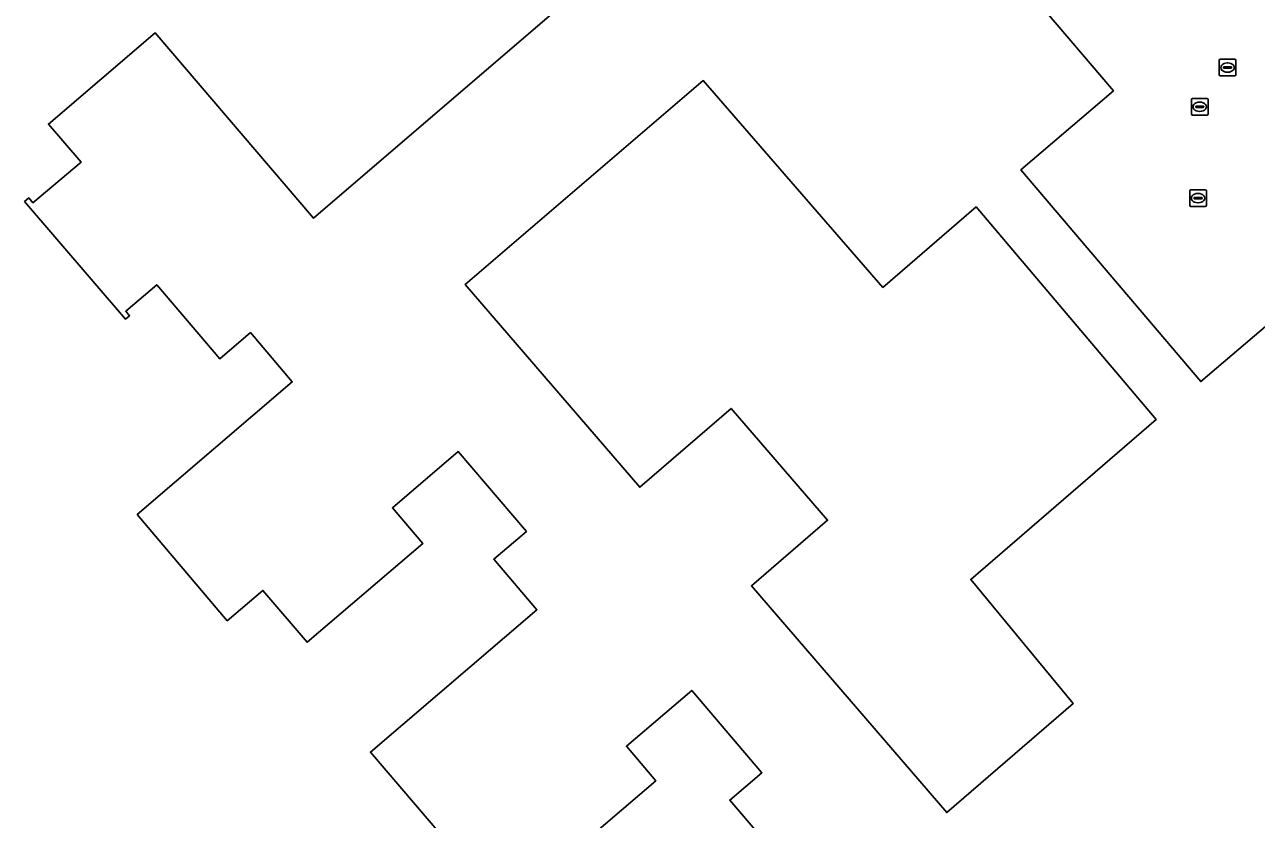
# Model space of a CAD drawing. Extents: x 162184 to 163154, y 385507 to 386516.
# Drawn here: x 162965.6 to 163039.1, y 386377.2 to 386424.6 of the extents above; entities that cross this region are included whole.
import ezdxf

# ---------------------------------------------------------------- set-up
doc = ezdxf.new("R2010")
doc.units = 0
for name, color, linetype in [('IMGEO_Erf', 7, 'Continuous'), ('IMGEO_Kolk', 7, 'Continuous'), ('IMGEO_Pand', 7, 'Continuous'), ('IMGEO_Rioolput', 7, 'Continuous')]:
    doc.layers.add(name, color=color, linetype=linetype)

msp = doc.modelspace()

# ---------------------------------------------------------------- linework, layer by layer
at = {"layer": 'IMGEO_Erf'}
for points in [[(163021.164, 386431.679), (163030.55, 386420.675), (163025.019, 386415.959), (163035.759, 386403.332), (163041.635, 386408.334)], [(162991.577, 386374.939), (162986.199, 386381.239), (162996.135, 386389.721), (162993.563, 386392.733), (162995.511, 386394.396), (162991.448, 386399.155), (162987.511, 386395.794), (162989.323, 386393.671), (162982.425, 386387.782), (162979.782, 386390.877), (162977.661, 386389.066), (162972.285, 386395.397), (162981.535, 386403.312), (162979.041, 386406.254), (162977.206, 386404.692), (162973.445, 386409.106), (162971.6, 386407.524), (162971.828, 386407.258), (162971.585, 386407.05), (162965.563, 386414.069), (162965.806, 386414.283), (162966.056, 386413.999), (162968.93, 386416.414), (162966.985, 386418.693), (162973.352, 386424.135), (162982.8, 386413.081), (162997.312, 386425.499)], [(163010.193, 386375.393), (163007.651, 386378.37), (163009.567, 386380.006), (163005.38, 386384.91), (163001.477, 386381.578), (163003.231, 386379.523), (162996.272, 386373.582)]]:
    msp.add_lwpolyline(points, dxfattribs=at)
msp.add_lwpolyline([(163028.153, 386384.141), (163022.031, 386391.532), (163033.091, 386401.067), (163022.356, 386413.752), (163016.794, 386408.952), (163006.069, 386421.287), (162991.856, 386409.116), (163002.276, 386397.029), (163007.732, 386401.733), (163013.486, 386395.06), (163008.946, 386391.146), (163020.6, 386377.629)], close=True, dxfattribs=at)
at = {"layer": 'IMGEO_Kolk'}
for p, q in [((163036.857, 386421.637), (163036.857, 386422.489)), ((163036.932, 386422.563), (163037.784, 386422.563)), ((163037.345, 386422.343), (163037.37, 386422.343)), ((163037.858, 386422.489), (163037.858, 386421.637)), ((163037.784, 386421.563), (163036.932, 386421.563)), ((163037.116, 386422.057), (163037.116, 386422.069)), ((163037.554, 386422.02), (163037.156, 386422.02)), ((163037.159, 386422.106), (163037.557, 386422.106)), ((163037.368, 386421.783), (163037.343, 386421.783)), ((163037.6, 386422.069), (163037.6, 386422.057)), ((163035.1, 386413.85), (163035.1, 386414.702)), ((163035.175, 386414.776), (163036.027, 386414.776)), ((163035.359, 386414.27), (163035.359, 386414.282)), ((163035.797, 386414.233), (163035.399, 386414.233)), ((163035.402, 386414.319), (163035.8, 386414.319)), ((163035.588, 386414.556), (163035.613, 386414.556)), ((163035.843, 386414.282), (163035.843, 386414.27)), ((163036.101, 386414.702), (163036.101, 386413.85)), ((163036.027, 386413.776), (163035.175, 386413.776)), ((163035.611, 386413.996), (163035.586, 386413.996))]:
    msp.add_line(p, q, dxfattribs=at)
for points in [[(163036.857, 386421.637), (163036.857, 386422.489)], [(163036.932, 386422.563), (163037.784, 386422.563)], [(163037.858, 386422.489), (163037.858, 386421.637)], [(163037.784, 386421.563), (163036.932, 386421.563)], [(163035.1, 386413.85), (163035.1, 386414.702)], [(163035.175, 386414.776), (163036.027, 386414.776)], [(163036.101, 386414.702), (163036.101, 386413.85)], [(163036.027, 386413.776), (163035.175, 386413.776)]]:
    msp.add_lwpolyline(points, dxfattribs=at)
for centre, radius, start, end in [((163036.934, 386422.487), 0.0765, 91.55205, 178.44795), ((163036.934, 386422.487), 0.0765, 91.55205, 178.44795), ((163037.782, 386422.487), 0.0765, 1.55205, 88.44795), ((163037.782, 386422.487), 0.0765, 1.55205, 88.44795), ((163036.934, 386421.639), 0.0765, 181.55205, 268.44795), ((163036.934, 386421.639), 0.0765, 181.55205, 268.44795), ((163037.156, 386422.066), 0.0403, 85.87752, 175.75265), ((163037.153, 386422.056), 0.0366, 178.93798, 274.71019), ((163037.557, 386422.063), 0.043, 264.86636, 352.45326), ((163037.561, 386422.068), 0.0386, 1.73085, 96.63898), ((163037.782, 386421.639), 0.0765, 271.55205, 358.44795), ((163037.782, 386421.639), 0.0765, 271.55205, 358.44795), ((163035.177, 386414.7), 0.0765, 91.55205, 178.44795), ((163035.177, 386414.7), 0.0765, 91.55205, 178.44795), ((163035.399, 386414.279), 0.0403, 85.87752, 175.75265), ((163035.396, 386414.269), 0.0366, 178.93798, 274.71019), ((163035.8, 386414.276), 0.043, 264.86636, 352.45326), ((163035.804, 386414.281), 0.0386, 1.73085, 96.63898), ((163036.025, 386414.7), 0.0765, 1.55205, 88.44795), ((163036.025, 386414.7), 0.0765, 1.55205, 88.44795), ((163035.177, 386413.852), 0.0765, 181.55205, 268.44795), ((163035.177, 386413.852), 0.0765, 181.55205, 268.44795), ((163036.025, 386413.852), 0.0765, 271.55205, 358.44795), ((163036.025, 386413.852), 0.0765, 271.55205, 358.44795)]:
    msp.add_arc(centre, radius, start, end, dxfattribs=at)
for centre, major_axis, ratio, start_param, end_param in [((163037.344, 386422.063), (-0.387, 0.002), 0.722429, 4.712389, 7.853982), ((163037.369, 386422.063), (-0.39, 0.002), 0.717154, 1.570796, 4.712389), ((163035.587, 386414.276), (-0.387, 0.002), 0.722429, 4.712389, 7.853982), ((163035.612, 386414.276), (-0.39, 0.002), 0.717154, 1.570796, 4.712389)]:
    msp.add_ellipse(centre, major_axis=major_axis, ratio=ratio, start_param=start_param, end_param=end_param, dxfattribs=at)
at = {"layer": 'IMGEO_Pand'}
for points in [[(163041.635, 386408.334), (163035.759, 386403.332), (163025.019, 386415.959), (163030.55, 386420.675), (163021.164, 386431.679)], [(162997.312, 386425.499), (162982.8, 386413.081), (162973.352, 386424.135), (162966.985, 386418.693), (162968.93, 386416.414), (162966.056, 386413.999), (162965.806, 386414.283), (162965.563, 386414.069), (162971.585, 386407.05), (162971.828, 386407.258), (162971.6, 386407.524), (162973.445, 386409.106), (162977.206, 386404.692), (162979.041, 386406.254), (162981.535, 386403.312), (162972.285, 386395.397), (162977.661, 386389.066), (162979.782, 386390.877), (162982.425, 386387.782), (162989.323, 386393.671), (162987.511, 386395.794), (162991.448, 386399.155), (162995.511, 386394.396), (162993.563, 386392.733), (162996.135, 386389.721), (162986.199, 386381.239), (162991.577, 386374.939)], [(162996.272, 386373.582), (163003.231, 386379.523), (163001.477, 386381.578), (163005.38, 386384.91), (163009.567, 386380.006), (163007.651, 386378.37), (163010.193, 386375.393)]]:
    msp.add_lwpolyline(points, dxfattribs=at)
msp.add_lwpolyline([(163006.069, 386421.287), (163016.794, 386408.952), (163022.356, 386413.752), (163033.091, 386401.067), (163022.031, 386391.532), (163028.153, 386384.141), (163020.6, 386377.629), (163008.946, 386391.146), (163013.486, 386395.06), (163007.732, 386401.733), (163002.276, 386397.029), (162991.856, 386409.116)], close=True, dxfattribs=at)
at = {"layer": 'IMGEO_Rioolput'}
for p, q in [((163035.199, 386419.299), (163035.199, 386420.151)), ((163035.274, 386420.225), (163036.126, 386420.225)), ((163036.2, 386420.151), (163036.2, 386419.299)), ((163035.458, 386419.719), (163035.458, 386419.731)), ((163035.896, 386419.682), (163035.498, 386419.682)), ((163035.501, 386419.768), (163035.899, 386419.768)), ((163035.71, 386419.445), (163035.685, 386419.445)), ((163035.687, 386420.005), (163035.712, 386420.005)), ((163035.942, 386419.731), (163035.942, 386419.719)), ((163036.126, 386419.225), (163035.274, 386419.225))]:
    msp.add_line(p, q, dxfattribs=at)
for points in [[(163035.199, 386419.299), (163035.199, 386420.151)], [(163035.274, 386420.225), (163036.126, 386420.225)], [(163036.2, 386420.151), (163036.2, 386419.299)], [(163036.126, 386419.225), (163035.274, 386419.225)]]:
    msp.add_lwpolyline(points, dxfattribs=at)
for centre, radius, start, end in [((163035.276, 386420.149), 0.0765, 91.55205, 178.44795), ((163035.276, 386420.149), 0.0765, 91.55205, 178.44795), ((163036.124, 386420.149), 0.0765, 1.55205, 88.44795), ((163036.124, 386420.149), 0.0765, 1.55205, 88.44795), ((163035.498, 386419.728), 0.0403, 85.87752, 175.75265), ((163035.495, 386419.718), 0.0366, 178.93798, 274.71019), ((163035.899, 386419.725), 0.043, 264.86636, 352.45326), ((163035.903, 386419.73), 0.0386, 1.73085, 96.63898), ((163035.276, 386419.301), 0.0765, 181.55205, 268.44795), ((163035.276, 386419.301), 0.0765, 181.55205, 268.44795), ((163036.124, 386419.301), 0.0765, 271.55205, 358.44795), ((163036.124, 386419.301), 0.0765, 271.55205, 358.44795)]:
    msp.add_arc(centre, radius, start, end, dxfattribs=at)
for centre, major_axis, ratio, start_param, end_param in [((163035.686, 386419.725), (-0.387, 0.002), 0.722429, 4.712389, 7.853982), ((163035.711, 386419.725), (-0.39, 0.002), 0.717154, 1.570796, 4.712389)]:
    msp.add_ellipse(centre, major_axis=major_axis, ratio=ratio, start_param=start_param, end_param=end_param, dxfattribs=at)

doc.saveas('drawing.dxf')
